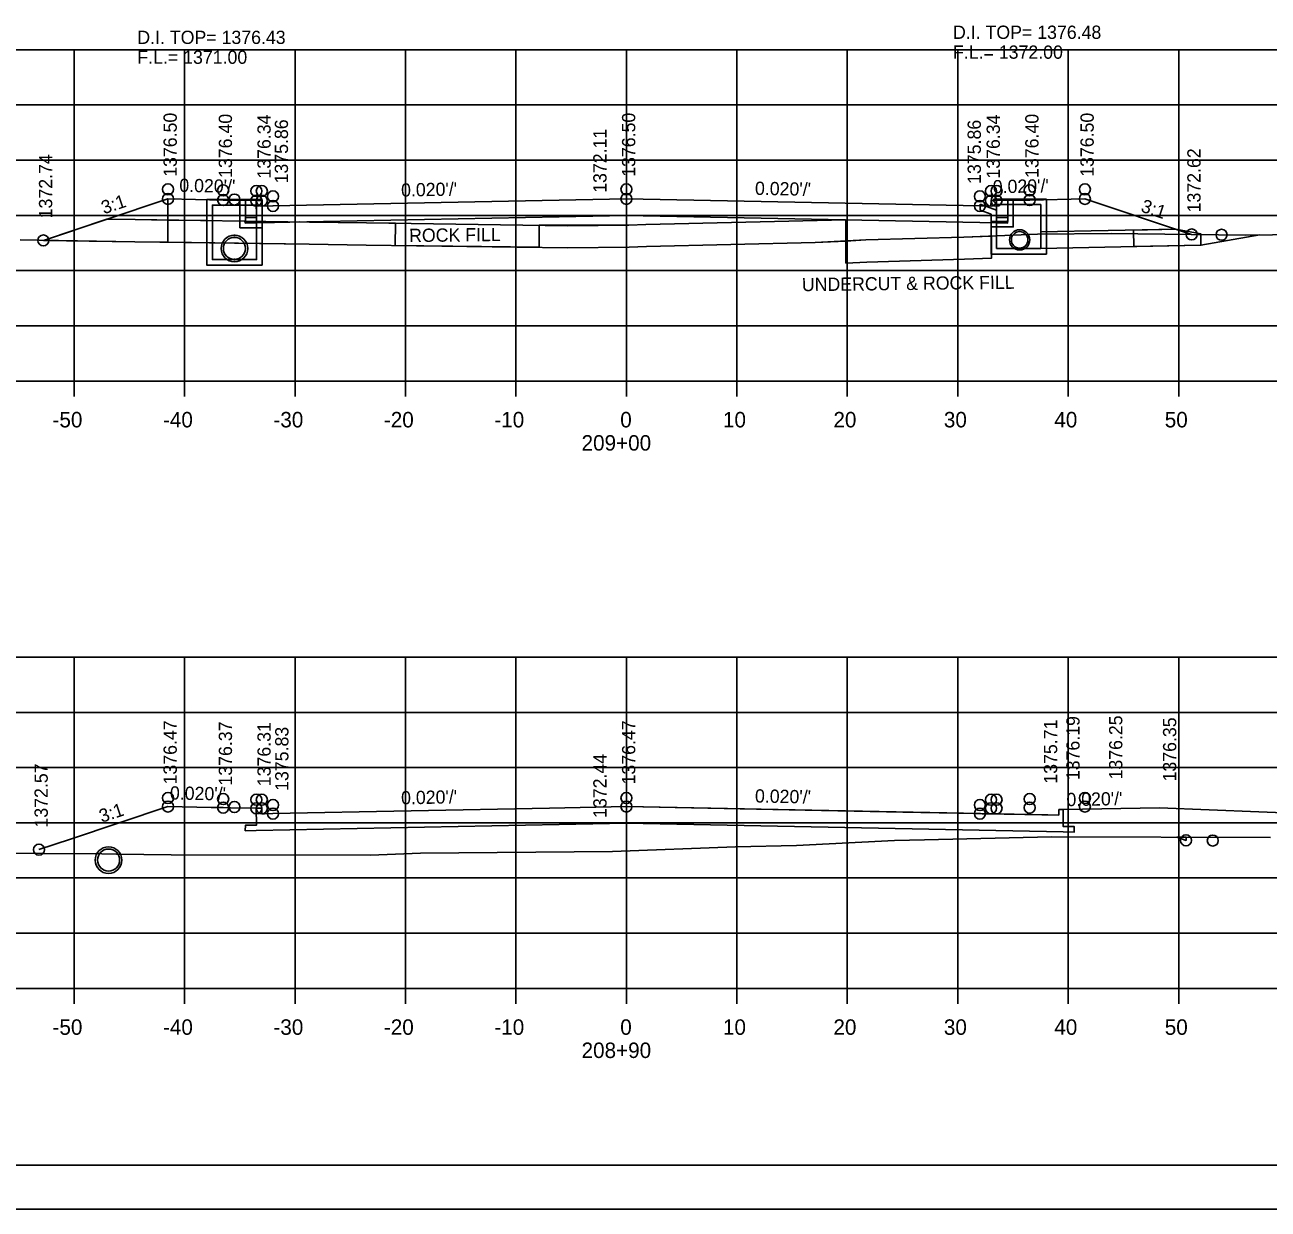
# Model space of a CAD drawing. Extents: x 1374311 to 1383814, y 384102 to 406278.
# Drawn here: x 1382585.6 to 1382698.2, y 403931.7 to 404038.9 of the extents above; entities that cross this region are included whole.
import ezdxf

# ---------------------------------------------------------------- set-up
doc = ezdxf.new("R2010")
doc.units = 0
for name, color, linetype in [('R_Axis', 7, 'Continuous'), ('R_Axis Annot', 7, 'Continuous'), ('R_Border', 7, 'Continuous'), ('R_Exist Surface', 7, 'Continuous'), ('R_Fin Surface', 7, 'Continuous'), ('R_Grid', 7, 'Continuous'), ('R_No Plot', 7, 'Continuous'), ('R_Water', 7, 'Continuous'), ('R_Water Annot', 7, 'Continuous'), ('R_Xsect Elev', 7, 'Continuous'), ('R_Xsect Slope', 7, 'Continuous')]:
    doc.layers.add(name, color=color, linetype=linetype)

msp = doc.modelspace()

# ---------------------------------------------------------------- linework, layer by layer
at = {"layer": 'R_Axis'}
for p, q in [((1382500.07, 404006.7), (1382780.07, 404006.7)), ((1382590.07, 404005.3), (1382590.07, 404006.7)), ((1382600.07, 404005.3), (1382600.07, 404006.7)), ((1382610.07, 404005.3), (1382610.07, 404006.7)), ((1382620.07, 404005.3), (1382620.07, 404006.7)), ((1382630.07, 404005.3), (1382630.07, 404006.7)), ((1382640.07, 404005.3), (1382640.07, 404006.7)), ((1382650.07, 404005.3), (1382650.07, 404006.7)), ((1382660.07, 404005.3), (1382660.07, 404006.7)), ((1382670.07, 404005.3), (1382670.07, 404006.7)), ((1382680.07, 404005.3), (1382680.07, 404006.7)), ((1382690.07, 404005.3), (1382690.07, 404006.7)), ((1382500.07, 403951.7), (1382780.07, 403951.7)), ((1382590.07, 403950.3), (1382590.07, 403951.7)), ((1382600.07, 403950.3), (1382600.07, 403951.7)), ((1382610.07, 403950.3), (1382610.07, 403951.7)), ((1382620.07, 403950.3), (1382620.07, 403951.7)), ((1382630.07, 403950.3), (1382630.07, 403951.7)), ((1382640.07, 403950.3), (1382640.07, 403951.7)), ((1382650.07, 403950.3), (1382650.07, 403951.7)), ((1382660.07, 403950.3), (1382660.07, 403951.7)), ((1382670.07, 403950.3), (1382670.07, 403951.7)), ((1382680.07, 403950.3), (1382680.07, 403951.7)), ((1382690.07, 403950.3), (1382690.07, 403951.7))]:
    msp.add_line(p, q, dxfattribs=at)
at = {"layer": 'R_Border'}
msp.add_line((1382798.25, 403935.7), (1382482.07, 403935.7), dxfattribs=at)
at = {"layer": 'R_Exist Surface'}
for p, q in [((1382604.58, 404019.98), (1382604.58, 404019.91)), ((1382604.58, 404017.57), (1382604.58, 404017.49))]:
    msp.add_line(p, q, dxfattribs=at)
for points in [[(1382585.17, 404019.47), (1382595.55, 404019.31), (1382611.36, 404019.09), (1382616.51, 404019.01), (1382634.72, 404018.76), (1382640.33, 404018.81), (1382641.9, 404018.87), (1382657.15, 404019.23), (1382661.76, 404019.47), (1382670.61, 404019.72), (1382677.3, 404019.99), (1382683.97, 404020.06), (1382696.08, 404019.92), (1382706.02, 404020.04), (1382713.4, 404019.98), (1382726.78, 404020.21), (1382736.27, 404020.26), (1382747.72, 404020.44), (1382754.62, 404020.48), (1382762.53, 404020.52), (1382770.53, 404020.58), (1382780.07, 404020.77)], [(1382576.5, 403963.99), (1382592.58, 403963.88), (1382593.9, 403963.86), (1382598.84, 403963.79), (1382616.91, 403963.78), (1382621.42, 403963.96), (1382638.8, 403964.09), (1382649.95, 403964.51), (1382655.46, 403964.64), (1382664.33, 403965.1), (1382667.07, 403965.16), (1382678.55, 403965.42), (1382698.37, 403965.38)]]:
    msp.add_lwpolyline(points, dxfattribs=at)
for centre, radius in [((1382675.67, 404019.48), 0.917), ((1382604.58, 404018.7), 1.21), ((1382604.58, 404018.7), 1.21), ((1382593.18, 403963.32), 1.21)]:
    msp.add_circle(centre, radius, dxfattribs=at)
at = {"layer": 'R_Fin Surface'}
for p, q in [((1382595.58, 404021.31), (1382593.02, 404021.35)), ((1382598.56, 404021.27), (1382595.58, 404021.31)), ((1382659.95, 404021.3), (1382659.95, 404017.37)), ((1382659.95, 404019.37), (1382659.95, 404021.3)), ((1382598.56, 404019.27), (1382598.56, 404021.27)), ((1382598.56, 404021.27), (1382598.56, 404019.27)), ((1382602.08, 404021.22), (1382598.56, 404021.27)), ((1382602.08, 404019.22), (1382602.08, 404021.22)), ((1382610.48, 404021.1), (1382607.08, 404021.03)), ((1382607.08, 404021.03), (1382607.08, 404020.58)), ((1382607.08, 404020.58), (1382607.08, 404020.58)), ((1382607.08, 404020.58), (1382607.08, 404019.15)), ((1382598.56, 404019.27), (1382602.08, 404019.22)), ((1382661.76, 404019.47), (1382659.95, 404019.37)), ((1382659.95, 404019.37), (1382659.95, 404017.37)), ((1382670.61, 404019.72), (1382661.76, 404019.47)), ((1382673.09, 404019.82), (1382670.61, 404019.72))]:
    msp.add_line(p, q, dxfattribs=at)
for points in [[(1382587.28, 404019.43), (1382598.56, 404023.19), (1382598.56, 404023.19), (1382598.56, 404023.19), (1382603.56, 404023.09), (1382606.56, 404023.03), (1382606.56, 404023.03), (1382606.56, 404023.03), (1382607.06, 404023.03), (1382607.07, 404022.53), (1382608.07, 404022.55), (1382608.07, 404022.55), (1382608.07, 404022.55), (1382640.07, 404023.19), (1382640.07, 404023.19), (1382672.07, 404022.55), (1382673.07, 404022.53), (1382673.07, 404022.53), (1382673.08, 404023.03), (1382673.08, 404023.03), (1382673.58, 404023.03), (1382676.58, 404023.09), (1382676.58, 404023.09), (1382676.58, 404023.09), (1382681.58, 404023.19), (1382691.24, 404019.97), (1382691.25, 404019.97)], [(1382673.58, 404023.03), (1382673.59, 404021.51), (1382674.59, 404021.5), (1382674.58, 404021), (1382673.58, 404021.02), (1382640.07, 404021.69), (1382606.56, 404021.02), (1382605.56, 404021), (1382605.57, 404021.5), (1382606.57, 404021.51), (1382606.56, 404023.03)], [(1382593.02, 404021.35), (1382593.02, 404021.35), (1382587.28, 404019.43)], [(1382593.02, 404021.35), (1382595.58, 404021.31), (1382611.39, 404021.09), (1382616.54, 404021.01), (1382634.73, 404020.76), (1382640.29, 404020.81), (1382641.84, 404020.86), (1382659.95, 404021.3)], [(1382659.95, 404021.3), (1382641.84, 404020.86), (1382640.29, 404020.81), (1382632.17, 404020.8), (1382632.17, 404018.82), (1382619.14, 404018.96), (1382619.16, 404020.98), (1382616.54, 404021.01), (1382611.39, 404021.09), (1382610.48, 404021.1)], [(1382587.28, 404019.43), (1382595.55, 404019.31), (1382598.56, 404019.27)], [(1382607.08, 404019.15), (1382611.36, 404019.09), (1382616.51, 404019.01)], [(1382616.51, 404019.01), (1382634.72, 404018.76), (1382640.33, 404018.81), (1382641.9, 404018.87), (1382657.15, 404019.23), (1382659.95, 404019.37)], [(1382659.95, 404017.37), (1382661.84, 404017.47), (1382670.68, 404017.72), (1382673.11, 404017.82), (1382673.11, 404019.82)], [(1382673.11, 404018.2), (1382673.09, 404018.2), (1382673.09, 404019.82)], [(1382659.95, 404017.37), (1382661.84, 404017.47), (1382670.68, 404017.72), (1382673.11, 404017.82), (1382673.11, 404018.2)], [(1382586.88, 403964.27), (1382589.74, 403965.23), (1382598.56, 403968.17), (1382602.47, 403968.09), (1382603.56, 403968.07), (1382604.21, 403968.05), (1382606.56, 403968.01), (1382606.95, 403968.01), (1382607.06, 403968.01), (1382607.06, 403967.9), (1382607.07, 403967.51), (1382607.29, 403967.51), (1382608.07, 403967.53), (1382633.11, 403968.03), (1382640.07, 403968.17), (1382665.11, 403967.67), (1382678.21, 403967.41), (1382672.29, 403967.52), (1382673.07, 403967.51), (1382679.21, 403967.39), (1382679.22, 403967.89), (1382679.61, 403967.89), (1382688.33, 403968.05), (1382728.8, 403966.43)], [(1382679.61, 403965.88), (1382640.07, 403966.67), (1382606.56, 403966), (1382605.56, 403965.98), (1382605.57, 403966.48), (1382606.57, 403966.48), (1382606.56, 403968.01)], [(1382679.61, 403967.89), (1382679.62, 403966.36), (1382680.62, 403966.35), (1382680.61, 403965.85), (1382679.61, 403965.87)]]:
    msp.add_lwpolyline(points, dxfattribs=at)
at = {"layer": 'R_Grid'}
for p, q in [((1382500.07, 404036.7), (1382780.07, 404036.7)), ((1382590.07, 404006.7), (1382590.07, 404036.7)), ((1382600.07, 404006.7), (1382600.07, 404036.7)), ((1382610.07, 404006.7), (1382610.07, 404036.7)), ((1382620.07, 404006.7), (1382620.07, 404036.7)), ((1382630.07, 404006.7), (1382630.07, 404036.7)), ((1382640.07, 404006.7), (1382640.07, 404036.7)), ((1382650.07, 404006.7), (1382650.07, 404036.7)), ((1382660.07, 404006.7), (1382660.07, 404036.7)), ((1382670.07, 404006.7), (1382670.07, 404036.7)), ((1382680.07, 404006.7), (1382680.07, 404036.7)), ((1382690.07, 404006.7), (1382690.07, 404036.7)), ((1382500.07, 404031.7), (1382780.07, 404031.7)), ((1382500.07, 404026.7), (1382780.07, 404026.7)), ((1382500.07, 404021.7), (1382780.07, 404021.7)), ((1382500.07, 404016.7), (1382780.07, 404016.7)), ((1382500.07, 404011.7), (1382780.07, 404011.7)), ((1382500.07, 404006.7), (1382780.07, 404006.7)), ((1382500.07, 403981.7), (1382780.07, 403981.7)), ((1382590.07, 403951.7), (1382590.07, 403981.7)), ((1382600.07, 403951.7), (1382600.07, 403981.7)), ((1382610.07, 403951.7), (1382610.07, 403981.7)), ((1382620.07, 403951.7), (1382620.07, 403981.7)), ((1382630.07, 403951.7), (1382630.07, 403981.7)), ((1382640.07, 403951.7), (1382640.07, 403981.7)), ((1382650.07, 403951.7), (1382650.07, 403981.7)), ((1382660.07, 403951.7), (1382660.07, 403981.7)), ((1382670.07, 403951.7), (1382670.07, 403981.7)), ((1382680.07, 403951.7), (1382680.07, 403981.7)), ((1382690.07, 403951.7), (1382690.07, 403981.7)), ((1382500.07, 403976.7), (1382780.07, 403976.7)), ((1382500.07, 403971.7), (1382780.07, 403971.7)), ((1382500.07, 403966.7), (1382780.07, 403966.7)), ((1382500.07, 403961.7), (1382780.07, 403961.7)), ((1382500.07, 403956.7), (1382780.07, 403956.7)), ((1382500.07, 403951.7), (1382780.07, 403951.7))]:
    msp.add_line(p, q, dxfattribs=at)
at = {"layer": 'R_No Plot'}
msp.add_line((1382469.67, 403931.72), (1382803, 403931.72), dxfattribs=at)
for points in [[(1382469.66, 404145.05), (1382803, 404145.05), (1382803, 403931.72), (1382469.66, 403931.72)], [(1382715.99, 404141.16), (1382715.99, 404131.28), (1382751.72, 404131.28), (1382751.72, 404128.36), (1382774.92, 404128.36), (1382774.92, 404104.03), (1382798.25, 404104.03), (1382798.25, 403935.7), (1382482.07, 403935.7), (1382482.07, 404141.16)], [(1382587.28, 404019.43), (1382595.55, 404019.31), (1382598.56, 404019.27), (1382598.56, 404023.19)], [(1382598.56, 404023.19), (1382598.56, 404019.27), (1382611.36, 404019.09), (1382616.51, 404019.01), (1382634.72, 404018.76), (1382640.33, 404018.81), (1382641.9, 404018.87), (1382657.15, 404019.23), (1382661.76, 404019.47), (1382670.61, 404019.72), (1382677.3, 404019.99), (1382683.97, 404020.06), (1382691.24, 404019.97), (1382681.58, 404023.19), (1382676.58, 404023.09), (1382673.58, 404023.03), (1382673.59, 404021.51), (1382674.59, 404021.5), (1382674.58, 404021), (1382673.58, 404021.02), (1382640.07, 404021.69), (1382606.56, 404021.02), (1382605.56, 404021), (1382605.57, 404021.5), (1382606.57, 404021.51), (1382606.56, 404023.03), (1382603.56, 404023.09)], [(1382689.9, 403965.4), (1382690.74, 403965.39), (1382690.74, 403965.11)]]:
    msp.add_lwpolyline(points, close=True, dxfattribs=at)
for centre in [(1382598.56, 404024.06), (1382598.56, 404023.19), (1382598.56, 404023.19), (1382603.56, 404023.96), (1382603.56, 404023.09), (1382603.56, 404023.09), (1382604.58, 404023.13), (1382606.56, 404023.9), (1382607.06, 404023.9), (1382608.07, 404023.42), (1382640.07, 404024.06), (1382640.07, 404023.19), (1382640.07, 404023.19), (1382672.07, 404023.42), (1382673.08, 404023.9), (1382673.58, 404023.9), (1382676.58, 404023.96), (1382676.58, 404023.09), (1382676.58, 404023.09), (1382681.58, 404024.06), (1382681.58, 404023.19), (1382681.58, 404023.19), (1382606.56, 404023.03), (1382607.06, 404023.03), (1382607.06, 404023.03), (1382608.07, 404022.55), (1382608.07, 404022.55), (1382672.07, 404022.55), (1382672.07, 404022.55), (1382673.08, 404023.03), (1382673.08, 404023.03), (1382673.58, 404023.03), (1382691.25, 404019.97), (1382691.25, 404019.97), (1382693.95, 404019.94), (1382587.28, 404019.43), (1382587.28, 404019.43), (1382587.28, 404019.43), (1382587.28, 404019.43), (1382598.56, 403968.95), (1382598.56, 403968.17), (1382598.56, 403968.17), (1382603.56, 403968.85), (1382603.56, 403968.07), (1382603.56, 403968.07), (1382604.58, 403968.13), (1382606.56, 403968.79), (1382606.56, 403968.01), (1382607.06, 403968.79), (1382607.06, 403968.01), (1382607.06, 403968.01), (1382608.07, 403968.31), (1382640.07, 403968.95), (1382640.07, 403968.17), (1382640.07, 403968.17), (1382672.07, 403968.31), (1382673.08, 403968.79), (1382673.08, 403968.01), (1382673.08, 403968.01), (1382673.58, 403968.79), (1382673.58, 403968.01), (1382676.58, 403968.85), (1382676.58, 403968.07), (1382676.58, 403968.07), (1382681.58, 403968.95), (1382681.58, 403968.17), (1382681.58, 403968.17), (1382608.07, 403967.53), (1382608.07, 403967.53), (1382672.07, 403967.53), (1382672.07, 403967.53), (1382690.74, 403965.11), (1382690.74, 403965.11), (1382693.16, 403965.09), (1382586.88, 403964.27), (1382586.88, 403964.27), (1382586.88, 403964.27), (1382586.88, 403964.27)]:
    msp.add_circle(centre, 0.5, dxfattribs=at)
at = {"layer": 'R_Water'}
for p, q in [((1382672.09, 404022.7), (1382673.59, 404022.18)), ((1382673.26, 404023.01), (1382673.34, 404023.18)), ((1382673.26, 404023.01), (1382673.59, 404022.68)), ((1382678.09, 404023.18), (1382673.34, 404023.18)), ((1382677.59, 404022.68), (1382673.59, 404022.68)), ((1382677.59, 404021.68), (1382677.59, 404022.68)), ((1382678.09, 404021.68), (1382678.09, 404023.18)), ((1382672.09, 404022.17), (1382673.09, 404021.82)), ((1382673.09, 404021.68), (1382673.09, 404021.82)), ((1382673.59, 404021.68), (1382673.59, 404022.18)), ((1382677.56, 404020.2), (1382689.8, 404020.45)), ((1382604.58, 404019.78), (1382604.58, 404019.7)), ((1382692.09, 404019), (1382697.43, 404019.93)), ((1382677.59, 404018.7), (1382692.09, 404019)), ((1382604.58, 404017.78), (1382604.58, 404017.7)), ((1382640.07, 403968.17), (1382678.21, 403967.41)), ((1382678.21, 403967.41), (1382679.21, 403967.39)), ((1382679.21, 403967.39), (1382679.22, 403967.89)), ((1382679.22, 403967.89), (1382679.61, 403967.89)), ((1382679.61, 403967.89), (1382688.33, 403968.05))]:
    msp.add_line(p, q, dxfattribs=at)
for points in [[(1382604.58, 404023.13), (1382607.08, 404023.13), (1382607.08, 404017.2), (1382604.58, 404017.2), (1382602.08, 404017.2), (1382602.08, 404023.13)], [(1382604.58, 404022.63), (1382606.58, 404022.63), (1382606.58, 404017.7), (1382604.58, 404017.7), (1382602.58, 404017.7), (1382602.58, 404022.63)], [(1382685.98, 404020.37), (1382686.01, 404018.87), (1382692.09, 404019), (1382692.07, 404020.04), (1382689.81, 404020.45)]]:
    msp.add_lwpolyline(points, close=True, dxfattribs=at)
for points in [[(1382605.08, 404023.11), (1382605.08, 404020.58), (1382607.08, 404020.58), (1382607.08, 404021.08), (1382605.58, 404021.08), (1382605.58, 404023.1)], [(1382672.09, 404022.17), (1382672.09, 404022.7)], [(1382675.09, 404023.18), (1382675.09, 404020.65), (1382673.09, 404020.65), (1382673.09, 404021.15), (1382674.59, 404021.15), (1382674.59, 404023.17)], [(1382678.09, 404021.68), (1382678.09, 404018.2), (1382675.59, 404018.2), (1382673.09, 404018.2), (1382673.09, 404021.68)], [(1382677.59, 404021.68), (1382677.59, 404018.7), (1382675.59, 404018.7), (1382673.59, 404018.7), (1382673.59, 404021.68)]]:
    msp.add_lwpolyline(points, dxfattribs=at)
for centre, radius in [((1382675.67, 404019.48), 0.75), ((1382604.58, 404018.7), 1), ((1382604.58, 404018.7), 1), ((1382593.18, 403963.32), 1)]:
    msp.add_circle(centre, radius, dxfattribs=at)

# ---------------------------------------------------------------- texts
at = {"layer": 'R_Axis Annot'}
for s, p in [('-50', (1382588.11, 404002.5)), ('-40', (1382598.11, 404002.5)), ('-30', (1382608.11, 404002.5)), ('-20', (1382618.11, 404002.5)), ('-10', (1382628.11, 404002.5)), ('0', (1382639.51, 404002.5)), ('10', (1382648.81, 404002.5)), ('20', (1382658.81, 404002.5)), ('30', (1382668.81, 404002.5)), ('40', (1382678.81, 404002.5)), ('50', (1382688.81, 404002.5)), ('209+00', (1382636.01, 404000.4)), ('-50', (1382588.11, 403947.5)), ('-40', (1382598.11, 403947.5)), ('-30', (1382608.11, 403947.5)), ('-20', (1382618.11, 403947.5)), ('-10', (1382628.11, 403947.5)), ('0', (1382639.51, 403947.5)), ('10', (1382648.81, 403947.5)), ('20', (1382658.81, 403947.5)), ('30', (1382668.81, 403947.5)), ('40', (1382678.81, 403947.5)), ('50', (1382688.81, 403947.5)), ('208+90', (1382636.01, 403945.4))]:
    msp.add_text(s, height=1.4, dxfattribs=at).set_placement(p)
at = {"layer": 'R_Fin Surface'}
for s, p in [('ROCK FILL', (1382620.4, 404019.28)), ('UNDERCUT & ROCK FILL', (1382655.96, 404014.83))]:
    msp.add_text(s, height=1.2, rotation=0.6543, dxfattribs=at).set_placement(p)
at = {"layer": 'R_Water Annot'}
for s, p in [('D.I. TOP= 1376.43', (1382595.79, 404037.22)), ('D.I. TOP= 1376.48', (1382669.64, 404037.68)), ('F.L.= 1372.00', (1382669.64, 404035.88)), ('F.L.= 1371.00', (1382595.79, 404035.42))]:
    msp.add_text(s, height=1.2, dxfattribs=at).set_placement(p)
at = {"layer": 'R_Xsect Elev'}
for s, p in [('1376.50', (1382599.36, 404025.19)), ('1376.40', (1382604.36, 404025.09)), ('1376.34', (1382607.86, 404025.03)), ('1375.86', (1382609.43, 404024.59)), ('1376.50', (1382640.87, 404025.19)), ('1376.34', (1382673.88, 404025.03)), ('1376.40', (1382677.38, 404025.09)), ('1376.50', (1382682.38, 404025.19)), ('1372.11', (1382638.27, 404023.74)), ('1375.86', (1382672.16, 404024.55)), ('1372.74', (1382588.08, 404021.43)), ('1372.62', (1382692.05, 404021.97)), ('1376.19', (1382681.1, 403970.56)), ('1376.25', (1382684.97, 403970.62)), ('1376.47', (1382599.36, 403970.17)), ('1376.37', (1382604.36, 403970.07)), ('1376.31', (1382607.86, 403970.01)), ('1375.83', (1382609.47, 403969.59)), ('1376.47', (1382640.87, 403970.17)), ('1375.71', (1382679.07, 403970.24)), ('1376.35', (1382689.85, 403970.44)), ('1372.44', (1382638.27, 403967.14)), ('1372.57', (1382587.68, 403966.27))]:
    msp.add_text(s, height=1.2, rotation=90, dxfattribs=at).set_placement(p)
at = {"layer": 'R_Xsect Slope'}
for s, rotation, p in [("0.020'/'", 358.8542, (1382599.58, 404023.83)), ("0.020'/'", 1.1458, (1382619.68, 404023.39)), ("0.020'/'", 358.8542, (1382651.7, 404023.56)), ("0.020'/'", 1.1458, (1382673.25, 404023.69)), ('3:1', 18.4349, (1382592.76, 404021.79)), ('3:1', 341.5651, (1382686.57, 404022.06)), ("0.020'/'", 358.8542, (1382598.73, 403968.81)), ("0.020'/'", 1.1458, (1382619.68, 403968.36)), ("0.020'/'", 358.8542, (1382651.7, 403968.54)), ("0.020'/'", 1.1458, (1382679.92, 403968.2)), ('3:1', 18.4349, (1382592.56, 403966.69))]:
    msp.add_text(s, height=1.2, rotation=rotation, dxfattribs=at).set_placement(p)

doc.saveas('drawing.dxf')
